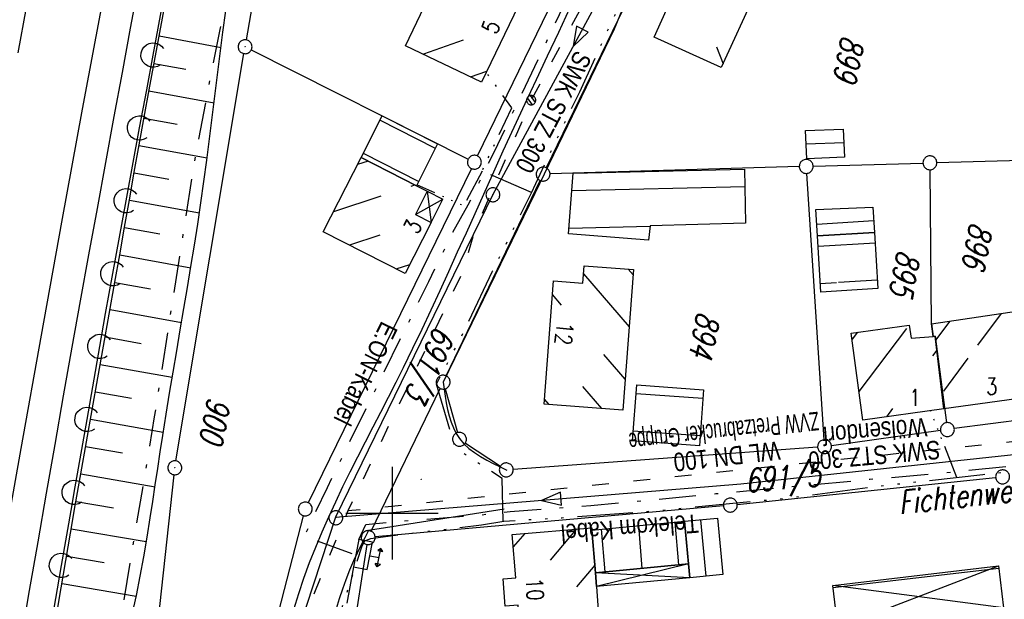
# Model space of a CAD drawing. Extents: x 510526 to 513920, y 467229 to 478797.
# Tile 306 of 467: x 512060 to 512166, y 474991 to 475053. Entities that reach past the tile are written whole.
import ezdxf
from ezdxf.enums import TextEntityAlignment as Align

# ---------------------------------------------------------------- set-up
doc = ezdxf.new("R2010")
doc.units = 0
doc.header["$LTSCALE"] = 10
doc.header["$MEASUREMENT"] = 0
for name, pattern in [('ACAD_ISO03W100', [30, 12, -18]), ('ACAD_ISO14W100', [25.5, 12, -3, 0.5, -3, 0.5, -3, 0.5, -3]), ('LT00', [0]), ('LT08', [0.42, 0.2, -0.1, 0.02, -0.1])]:
    doc.linetypes.add(name, pattern=pattern)
doc.layers.get('0').update_dxf_attribs({"linetype": 'LT00'})
for name, color, linetype in [('ABWASSERLTG', 24, 'LT00'), ('ABWASSERLTG_FLIEßPF', 26, 'Continuous'), ('ABWASSERLTG_TEXT', 26, 'Continuous'), ('DFK_AB_L', 21, 'LT00'), ('DFK_AB_P', 7, 'LT00'), ('DFK_BEB_SCHR', 254, 'LT00'), ('DFK_BEBAUUNG', 250, 'LT00'), ('DFK_BES-WEGE', 255, 'LT00'), ('DFK_FLUR_NR', 250, 'LT00'), ('DFK_GZPKT', 250, 'LT00'), ('DFK_KATASTER', 250, 'LT00'), ('DFK_TOPO-SYM', 252, 'LT00'), ('STROM_TEXT', 80, 'Continuous'), ('STROM_UNTER', 80, 'LT08'), ('TELEKOM', 210, 'ACAD_ISO14W100'), ('TELEKOM_TEXT', 210, 'Continuous'), ('V90_AFBR_BAB', 250, 'LT00'), ('V90_BOESCH', 250, 'LT00'), ('V90_BOSCHUNG', 250, 'LT00'), ('V90_KA_PRUF', 182, 'LT00'), ('V90_LAERM', 11, 'LT00'), ('V90_LD_MARK', 250, 'LT00'), ('V90_RASTER', 250, 'LT00'), ('V90_STROM', 80, 'LT00'), ('V90_W_HAUS', 130, 'LT00'), ('WASSERLTG', 130, 'ACAD_ISO03W100'), ('WASSERLTG_TEXT', 130, 'Continuous')]:
    doc.layers.add(name, color=color, linetype=linetype)
doc.styles.get("Standard").update_dxf_attribs({"font": 'romans.shx'})
doc.styles.add('Versorgungsltg', font='ARIAL.TTF', dxfattribs={"width": 0.8, "height": 2})

# ---------------------------------------------------------------- blocks, each defined once
blk = doc.blocks.new('SYMB7301')
at = {"color": 0, "linetype": 'ByBlock'}
for p, q in [((-0.128693, 0), (0, 0.128693)), ((0, -0.128693), (-0.128693, 0)), ((0, 0.128693), (0.128693, 0)), ((0.128693, 0), (0, -0.128693)), ((0.000059, -0.009738), (0.000059, 0.009897)), ((-0.00901, -0.004339), (-0.002225, -0.009749))]:
    blk.add_line(p, q, dxfattribs=at)
for points in [[(-0.002225, 0.009749), (-0.00901, 0.004339), (-0.00901, -0.004339)], [(0.01, 0), (0.006235, 0.007818), (-0.002225, 0.009749)], [(-0.002225, -0.009749), (0.006235, -0.007818), (0.01, 0)]]:
    blk.add_lwpolyline(points, dxfattribs=at)
blk = doc.blocks.new('SYMB7010')
at = {"color": 0, "linetype": 'ByBlock'}
for points in [[(-0.031408, 0.499213), (-0.093728, 0.49134), (-0.15457, 0.475719), (-0.212975, 0.452595), (-0.268021, 0.422333), (-0.31884, 0.385411), (-0.36463, 0.342411), (-0.40467, 0.29401), (-0.438329, 0.240973), (-0.465074, 0.184136), (-0.484486, 0.124395), (-0.496256, 0.062692), (-0.5002, 0)], [(-0.5002, 0), (-0.496256, -0.062692), (-0.484486, -0.124395), (-0.465075, -0.184136), (-0.438329, -0.240973), (-0.404671, -0.29401), (-0.36463, -0.342411), (-0.31884, -0.385411), (-0.268021, -0.422333), (-0.212975, -0.452595), (-0.154571, -0.475719), (-0.093728, -0.49134), (-0.031408, -0.499213), (0.031408, -0.499213)], [(0.5002, 0), (0.496256, 0.062692), (0.484485, 0.124395), (0.465074, 0.184136), (0.438329, 0.240973), (0.40467, 0.29401), (0.36463, 0.342411), (0.31884, 0.385411), (0.268021, 0.422333), (0.212975, 0.452595), (0.15457, 0.475719), (0.093728, 0.49134), (0.031408, 0.499213), (-0.031408, 0.499213)], [(0.031408, -0.499213), (0.093728, -0.491341), (0.15457, -0.475719), (0.212975, -0.452595), (0.268021, -0.422333), (0.31884, -0.385411), (0.36463, -0.342411), (0.404671, -0.294011), (0.438329, -0.240974), (0.465075, -0.184136), (0.484486, -0.124395), (0.496256, -0.062692), (0.500201, 0)]]:
    blk.add_lwpolyline(points, dxfattribs=at)
blk = doc.blocks.new('SYMB0003')
at = {"color": 0, "linetype": 'ByBlock'}
for p, q in [((-0.015712, 0), (0.010166, 0.012015)), ((0, -0.021257), (-0.015712, 0)), ((0.010166, 0.012015), (0, -0.021257))]:
    blk.add_line(p, q, dxfattribs=at)
for points in [[(-0.031395, 0.499013), (-0.093691, 0.491144), (-0.154509, 0.475528), (-0.21289, 0.452414), (-0.267913, 0.422164), (-0.318712, 0.385257), (-0.364484, 0.342274), (-0.404509, 0.293893), (-0.438154, 0.240877), (-0.464888, 0.184062), (-0.484292, 0.124345), (-0.496058, 0.062667), (-0.5, 0)], [(-0.5, 0), (-0.496058, -0.062667), (-0.484292, -0.124345), (-0.464888, -0.184062), (-0.438154, -0.240877), (-0.404509, -0.293893), (-0.364485, -0.342274), (-0.318712, -0.385257), (-0.267914, -0.422164), (-0.21289, -0.452414), (-0.154509, -0.475529), (-0.093691, -0.491144), (-0.031395, -0.499014), (0.031395, -0.499014)], [(0.5, 0), (0.496057, 0.062667), (0.484292, 0.124345), (0.464888, 0.184062), (0.438153, 0.240877), (0.404509, 0.293893), (0.364484, 0.342274), (0.318712, 0.385257), (0.267913, 0.422164), (0.21289, 0.452414), (0.154509, 0.475528), (0.093691, 0.491144), (0.031395, 0.499013), (-0.031395, 0.499013)], [(0.031395, -0.499014), (0.093691, -0.491144), (0.154509, -0.475529), (0.21289, -0.452414), (0.267914, -0.422164), (0.318712, -0.385257), (0.364485, -0.342274), (0.404509, -0.293893), (0.438154, -0.240877), (0.464889, -0.184062), (0.484292, -0.124345), (0.496058, -0.062667), (0.5, 0)]]:
    blk.add_lwpolyline(points, dxfattribs=at)
blk = doc.blocks.new('SYMB0702')
at = {"color": 0, "linetype": 'ByBlock'}
for p, q in [((0.1, 0.175), (-0.1, 0.175)), ((0, 0.075), (0, 0.175)), ((0.071716, 0.203284), (0.071716, 0.146716))]:
    blk.add_line(p, q, dxfattribs=at)
for points in [[(-0.071716, 0.203284), (-0.1, 0.175), (-0.071716, 0.146716), (-0.071716, 0.203284)], [(0.071716, 0.203284), (0.1, 0.175), (0.071716, 0.146716)], [(0.15, 0.075), (-0.15, 0.075), (-0.15, -0.075), (0.15, -0.075), (0.15, 0.075)]]:
    blk.add_lwpolyline(points, dxfattribs=at)
blk = doc.blocks.new('SYMB1120')
at = {"color": 0, "linetype": 'ByBlock'}
for p, q in [((-0.465, -0.183), (0.183, 0.465)), ((-0.183, -0.465), (0.465, 0.183))]:
    blk.add_line(p, q, dxfattribs=at)
for points in [[(-0.031395, 0.499013, 0), (-0.093691, 0.491144, 0), (-0.154509, 0.475528, 0), (-0.21289, 0.452414, 0), (-0.267913, 0.422164, 0), (-0.318712, 0.385257, 0), (-0.364484, 0.342274, 0), (-0.404509, 0.293893, 0), (-0.438154, 0.240877, 0), (-0.464888, 0.184062, 0), (-0.484292, 0.124345, 0), (-0.496058, 0.062667, 0), (-0.5, 0, 0)], [(-0.5, 0, 0), (-0.496058, -0.062667, 0), (-0.484292, -0.124345, 0), (-0.464888, -0.184062, 0), (-0.438154, -0.240877, 0), (-0.404509, -0.293893, 0), (-0.364485, -0.342274, 0), (-0.318712, -0.385257, 0), (-0.267914, -0.422164, 0), (-0.21289, -0.452414, 0), (-0.154509, -0.475529, 0), (-0.093691, -0.491144, 0), (-0.031395, -0.499014, 0), (0.031395, -0.499014, 0)], [(0.5, 0, 0), (0.496057, 0.062667, 0), (0.484292, 0.124345, 0), (0.464888, 0.184062, 0), (0.438153, 0.240877, 0), (0.404509, 0.293893, 0), (0.364484, 0.342274, 0), (0.318712, 0.385257, 0), (0.267913, 0.422164, 0), (0.21289, 0.452414, 0), (0.154509, 0.475528, 0), (0.093691, 0.491144, 0), (0.031395, 0.499013, 0), (-0.031395, 0.499013, 0)], [(0.031395, -0.499014, 0), (0.093691, -0.491144, 0), (0.154509, -0.475529, 0), (0.21289, -0.452414, 0), (0.267914, -0.422164, 0), (0.318712, -0.385257, 0), (0.364485, -0.342274, 0), (0.404509, -0.293893, 0), (0.438154, -0.240877, 0), (0.464889, -0.184062, 0), (0.484292, -0.124345, 0), (0.496058, -0.062667, 0), (0.5, 0, 0)]]:
    blk.add_polyline3d(points, dxfattribs=at)
blk = doc.blocks.new('SYMB7122')
at = {"color": 0, "linetype": 'ByBlock'}
for points in [[(-0.109975, -0.002365), (-0.106745, 0.026562), (-0.096041, 0.053629), (-0.078613, 0.076941), (-0.055681, 0.094866), (-0.028851, 0.106149), (0, 0.11)], [(0, 0.11), (0.028851, 0.106149), (0.055681, 0.094866), (0.078613, 0.076941), (0.096041, 0.053629), (0.106745, 0.026562), (0.109975, -0.002365)], [(-0.075234, -0.080249), (-0.093647, -0.057708), (-0.105504, -0.031126), (-0.109975, -0.002365)], [(0.109975, -0.002365), (0.105504, -0.031126), (0.093647, -0.057708), (0.075234, -0.080249)]]:
    blk.add_lwpolyline(points, dxfattribs=at)
blk = doc.blocks.new('ABWASSER-FLIEßPF')
at = {"layer": 'ABWASSERLTG_FLIEßPF'}
for p, q in [((0, 0), (-0.211, 0.07)), ((-0.211, 0.07), (-0.211, -0.07)), ((-0.211, -0.07), (0, 0))]:
    blk.add_line(p, q, dxfattribs=at)

msp = doc.modelspace()

# ---------------------------------------------------------------- linework, layer by layer
at = {"layer": 'ABWASSERLTG', "flags": 128}
for points in [[(512145.63, 475103.89), (512130.18, 475070.06), (512110.89, 475034.41), (512093.89, 474999.56), (512088.34, 474982.69), (512088.78, 474966.09), (512096.36, 474941.03), (512121.78, 474895.77), (512133.06, 474863.16), (512129.65, 474861.85), (512128.79, 474861.13)], [(512093.89, 474999.56), (512137.68, 475003.15), (512178.88, 475007.58)]]:
    msp.add_lwpolyline(points, dxfattribs=at)
at = {"layer": 'DFK_AB_L'}
for p, q in [((512087.74, 475071.48), (512084.26, 475051.12)), ((512076.66, 475005.64), (512084.01, 475049.64)), ((512073.53, 474977.08), (512076.46, 475004.15))]:
    msp.add_line(p, q, dxfattribs=at)
at = {"layer": 'DFK_BEB_SCHR'}
for p, q in [((512107.69, 475051.08), (512103.39, 475049.56)), ((512135.06, 475050.37), (512135.76, 475048.53)), ((512108.49, 475047.13), (512110.25, 475047.75)), ((512104.68, 475039.39), (512098.7, 475042.45)), ((512144.72, 475039.88), (512148.8, 475040.04)), ((512096.9, 475038.88), (512102.88, 475035.83)), ((512097.42, 475038.02), (512096.27, 475037.65)), ((512102.07, 475035.33), (512102.45, 475035.46)), ((512138.11, 475035.26), (512119.42, 475034.8)), ((512093.71, 475032.6), (512098.84, 475034.28)), ((512119.1, 475030.79), (512127.89, 475031.01)), ((512152.03, 475031.56), (512145.89, 475031.18)), ((512098.68, 475030.02), (512095.41, 475028.95)), ((512152.17, 475029.18), (512146.03, 475028.81)), ((512100.46, 475026.39), (512101.92, 475026.87)), ((512120.68, 475025.85), (512125.61, 475020.11)), ((512126.04, 475025.76), (512125.52, 475026.36)), ((512146.26, 475024.82), (512148, 475024.93)), ((512148.23, 475024.94), (512152.4, 475025.19)), ((512118.32, 475022.47), (512117.34, 475023.61)), ((512163.29, 475018.15), (512165.83, 475021.58)), ((512160.24, 475020.75), (512158.7, 475018.67)), ((512150.28, 475019.54), (512149.7, 475018.78)), ((512150.46, 475013.15), (512155.59, 475019.94)), ((512125.18, 475014.47), (512122.88, 475017.15)), ((512158.83, 475017.59), (512158.38, 475016.99)), ((512159.61, 475013.17), (512162.25, 475016.74)), ((512120.58, 475013.69), (512122.63, 475011.3)), ((512133.58, 475012.37), (512126.36, 475012.9)), ((512116.99, 475011.73), (512116.47, 475012.33)), ((512154.07, 475011.3), (512153.4, 475010.41)), ((512126.06, 475008.91), (512133.28, 475008.38)), ((512130.98, 474994.42), (512130.6, 474999.03)), ((512133.92, 474993.19), (512133.35, 474999.29)), ((512117.11, 474994.91), (512119.97, 474998.29)), ((512123.01, 474993.67), (512122.63, 474998.28)), ((512126.62, 474998.66), (512127, 474994.04)), ((512114.34, 474997.82), (512113.09, 474996.35)), ((512121.91, 474994.39), (512119.92, 474992.03)), ((512165.53, 474994.04), (512147.63, 474991.92))]:
    msp.add_line(p, q, dxfattribs=at)
at = {"layer": 'DFK_BEBAUUNG'}
for p, q in [((512103.79, 475034.77), (512104.22, 475031.4)), ((512103.79, 475034.77), (512105.49, 475033.91)), ((512102.52, 475032.26), (512105.49, 475033.91)), ((512104.22, 475031.4), (512105.49, 475033.91)), ((512121.98, 474993.57), (512132.03, 474994.52)), ((512132.03, 474994.52), (512122.1, 474992.07)), ((512132.03, 474994.52), (512132.17, 474993.03)), ((512148.14, 474987.67), (512165.5, 474994.31)), ((512132.17, 474993.03), (512121.98, 474993.57)), ((512122.1, 474992.07), (512121.98, 474993.57)), ((512132.17, 474993.03), (512122.1, 474992.07)), ((512166.04, 474989.79), (512147.6, 474992.18))]:
    msp.add_line(p, q, dxfattribs=at)
for points in [[(512109.68, 475046.56, 0), (512101.44, 475050.49, 0), (512105.93, 475059.85, 0), (512114.16, 475055.9, 0), (512109.68, 475046.56, 0)], [(512128.31, 475051.41, 0), (512131.97, 475059.53, 0), (512134.16, 475058.54, 0), (512134.86, 475060.09, 0), (512138.41, 475058.48, 0), (512137.71, 475056.93, 0), (512139.25, 475056.23, 0), (512135.57, 475048.12, 0), (512128.31, 475051.41, 0)], [(512102.64, 475035.36, 0), (512096.66, 475038.41, 0), (512098.94, 475042.92, 0), (512104.93, 475039.88, 0), (512102.64, 475035.36, 0)], [(512144.66, 475041.33, 0), (512148.74, 475041.49, 0), (512148.87, 475038.44, 0), (512144.79, 475038.27, 0), (512144.66, 475041.33, 0)], [(512101.43, 475025.9, 0), (512092.58, 475030.39, 0), (512096.66, 475038.41, 0), (512102.64, 475035.36, 0), (512103.79, 475034.77, 0), (512102.52, 475032.26, 0), (512104.22, 475031.4, 0), (512101.43, 475025.9, 0)], [(512119.57, 475036.71, 0), (512138.07, 475037.16, 0), (512138.18, 475031.31, 0), (512127.89, 475031.05, 0), (512127.72, 475029.47, 0), (512119.05, 475030.17, 0), (512119.57, 475036.71, 0)], [(512152.1, 475030.33, 0), (512145.96, 475029.95, 0), (512145.79, 475032.79, 0), (512151.94, 475033.05, 0), (512152.1, 475030.33, 0)], [(512152.46, 475024.25, 0), (512146.32, 475023.88, 0), (512145.96, 475029.95, 0), (512152.1, 475030.33, 0), (512152.46, 475024.25, 0)], [(512116.43, 475011.77, 0), (512117.45, 475025.1, 0), (512120.61, 475024.86, 0), (512120.75, 475026.73, 0), (512126.08, 475026.32, 0), (512124.93, 475011.13, 0), (512116.43, 475011.77, 0)], [(512158.65, 475019.1, 0), (512158.45, 475019.07, 0), (512158.26, 475020.46, 0), (512170.11, 475022.21, 0), (512171.36, 475012.89, 0), (512159.61, 475011.27, 0), (512158.65, 475019.1, 0)], [(512159.61, 475011.27, 0), (512150.87, 475010.06, 0), (512149.61, 475019.45, 0), (512155.87, 475020.29, 0), (512156.06, 475018.9, 0), (512158.45, 475019.07, 0), (512158.65, 475019.1, 0), (512159.61, 475011.27, 0)], [(512133.2, 475007.27, 0), (512125.98, 475007.8, 0), (512126.43, 475013.87, 0), (512133.65, 475013.33, 0), (512133.2, 475007.27, 0)], [(512121.98, 474993.57, 0), (512121.6, 474998.18, 0), (512131.6, 474999.13, 0), (512132.03, 474994.52, 0), (512121.98, 474993.57, 0)], [(512132.03, 474994.52, 0), (512131.6, 474999.13, 0), (512135.14, 474999.46, 0), (512135.72, 474993.36, 0), (512132.17, 474993.03, 0), (512132.03, 474994.52, 0)], [(512112.98, 474997.71, 0), (512121.58, 474998.42, 0), (512121.6, 474998.18, 0), (512121.98, 474993.57, 0), (512122.1, 474992.07, 0), (512122.42, 474987.51, 0), (512113.87, 474986.93, 0), (512113.61, 474990.06, 0), (512112.24, 474989.95, 0), (512111.99, 474992.92, 0), (512113.37, 474993.03, 0), (512112.98, 474997.71, 0)], [(512166.04, 474989.79, 0), (512148.14, 474987.67, 0), (512147.6, 474992.18, 0), (512165.5, 474994.31, 0), (512166.04, 474989.79, 0)]]:
    msp.add_polyline3d(points, dxfattribs=at)
at = {"layer": 'DFK_KATASTER'}
for p, q in [((512130.72, 475066.36), (512116.65, 475037.3)), ((512109.23, 475038.58), (512118.08, 475056.78)), ((512084.8, 475050.04), (512108.23, 475038.25)), ((512108.57, 475037.24), (512090.96, 475001.12)), ((512143.99, 475037.43), (512117.07, 475036.64)), ((512145.49, 475037.47), (512157.35, 475037.82)), ((512158.85, 475037.86), (512167.98, 475038.13)), ((512146.67, 475007.93), (512144.79, 475036.7)), ((512158.26, 475020.46), (512158.11, 475037.09)), ((512105.85, 475014.83), (512116, 475035.94)), ((512158.26, 475020.46), (512158.45, 475019.07)), ((512158.45, 475019.07), (512158.65, 475019.1)), ((512158.65, 475019.1), (512159.89, 475009.77)), ((512097.76, 474998.04), (512105.2, 475013.47)), ((512105.74, 475013.43), (512107.08, 475008.7)), ((512176.98, 475011.28), (512160.73, 475009.13)), ((512159.25, 475008.93), (512147.46, 475007.28)), ((512107.92, 475007.57), (512111.71, 475005.08)), ((512145.97, 475007.13), (512113.09, 475004.72)), ((512137.29, 475000.95), (512165.2, 475003.84)), ((512135.79, 475000.8), (512098.18, 474997.43)), ((512084.76, 474977.6), (512090.44, 474999.72)), ((512094.69, 474979.88), (512097.31, 474996.62))]:
    msp.add_line(p, q, dxfattribs=at)
at = {"layer": 'STROM_UNTER', "ltscale": 2, "flags": 128}
for points in [[(512425.57, 476631.37), (512437.57, 476627.07), (512462.36, 476621.64), (512488.4, 476620.06), (512514.96, 476619.69), (512531.49, 476614.93), (512555.83, 476596.38), (512560.2, 476594.1), (512561.73, 476591.71), (512561.73, 476589.65), (512557.8, 476581.04), (512551.5, 476566.63), (512527.76, 476517.36), (512511.67, 476485.04), (512454.05, 476363.14), (512441.89, 476337.52), (512422.54, 476294.31), (512409.88, 476265.15), (512403.87, 476251.37), (512398.74, 476239.7), (512387.19, 476212.42), (512377.33, 476188.66), (512363.53, 476155.45), (512355.32, 476135.55), (512344.46, 476108.79), (512339.24, 476095.98), (512321.54, 476050.79), (512313.7, 476028.7), (512300.89, 475996.83), (512277.43, 475933.71), (512263.45, 475896.17), (512257.64, 475879.29), (512247.91, 475851.33), (512241.34, 475831.49), (512239.16, 475825.05), (512227.45, 475790.8), (512213.66, 475750.66), (512199.44, 475707.54), (512188.93, 475674.4), (512180.51, 475646.83), (512162.54, 475589.79), (512151.76, 475558.72), (512137.69, 475518.75), (512131.72, 475500.22), (512119.51, 475452.41), (512108.25, 475409.73), (512106.83, 475395.45), (512107.81, 475394.61), (512150.79, 475384.78), (512144.82, 475356.69), (512142.98, 475347.86), (512139.3, 475325.78), (512132.85, 475293.33), (512126.78, 475265.84), (512120.33, 475235.67), (512113.67, 475209.54), (512106.12, 475164.84), (512104.35, 475154.73), (512105.12, 475150.59), (512104.35, 475148.67), (512102.89, 475146.6), (512101.04, 475141.64), (512098.2, 475130.82), (512095.2, 475118.64), (512090.74, 475098.49), (512085.71, 475073.5), (512081.4, 475052.23), (512080.33, 475046.86), (512078.64, 475037.95), (512074.32, 475010.39), (512069.41, 474980.91), (512067.56, 474975.99), (512066.33, 474971.08), (512066.95, 474967.17), (512068.48, 474962.41), (512066.64, 474951.05), (512063.57, 474933.7), (512052.45, 474857.21), (512052.45, 474849.64), (512058.51, 474848.35), (512061.34, 474851.67), (512064.37, 474849.89), (512063.63, 474848.37), (512063.05, 474848.73)], [(512126.68, 475071.65), (512123.49, 475064.8), (512119.59, 475057.03), (512110.99, 475038.96), (512108.19, 475033.25), (512106.49, 475030.21), (512103.93, 475024.97), (512092.98, 475002.73), (512090.51, 474997.5), (512096.12, 474995.48)], [(512096.42, 474997.15), (512097.18, 474998.79), (512099.61, 474999.02), (512109.71, 474999.83), (512112.77, 475000.18), (512121.47, 475000.81), (512134.97, 475002.11), (512151.61, 475003.66), (512159.84, 475004.39), (512172.23, 475005.63), (512173, 475006.15), (512173.88, 475006.15), (512174.86, 475005.84), (512190.57, 475007.62), (512190.63, 475007.62)], [(512095.85, 474994.2), (512093.08, 474979.17), (512093.93, 474970.7), (512095.27, 474970.39), (512093.75, 474969.54), (512094.73, 474956.57), (512096.25, 474949.94), (512100.38, 474940.16), (512103.43, 474933.87), (512118.06, 474909.53), (512121.48, 474902.37), (512112.61, 474900.54)]]:
    msp.add_lwpolyline(points, dxfattribs=at)
at = {"layer": 'TELEKOM', "ltscale": 0.05, "flags": 128}
for points in [[(512112, 474999.13), (512111.9, 475003.74), (512106.87, 475006.99), (512104.8, 475013.94), (512107.44, 475018.96), (512110.87, 475026.14), (512115.05, 475034.61), (512120.27, 475045.52), (512123.73, 475053.05), (512127.35, 475060.35), (512130.34, 475066.54), (512133.75, 475066.39), (512137.81, 475065.94), (512141.22, 475065.57), (512148.51, 475064.34), (512154.75, 475063.29), (512159.39, 475062.51), (512164.85, 475061.64), (512172.55, 475060.4), (512171.63, 475054.12), (512173.88, 475053.51)], [(512158.09, 474834.44), (512154.27, 474837.27), (512150.05, 474841.61), (512147.48, 474844.99), (512145.5, 474847.81), (512142.67, 474852.72), (512140.93, 474856.04), (512139.63, 474859.18), (512136.33, 474865.62), (512133.72, 474870.99), (512132.01, 474876.25), (512127.74, 474888.89), (512124.79, 474898.45), (512122.81, 474903.36), (512120.99, 474907.14), (512119.41, 474909.47), (512114.07, 474917.69), (512110.4, 474923.35), (512106.3, 474929.72), (512105.09, 474931.87), (512102.94, 474936.07), (512100.1, 474942.38), (512097.58, 474948.67), (512096.32, 474952.32), (512095.74, 474954.41), (512095.01, 474958.45), (512093, 474967.19), (512092.18, 474969.87), (512090.9, 474978.56), (512093.06, 474984.49), (512094.84, 474990.53), (512096.78, 474996.48), (512097.08, 474997.01), (512097.73, 474997.25), (512101.21, 474997.72), (512109.67, 474998.74), (512112.09, 474999.15), (512118.34, 474999.5), (512129.26, 475000.33), (512142.62, 475001.63), (512153.12, 475002.99), (512163.8, 475004.17), (512181.06, 475006.06), (512189.73, 475006.83), (512198.37, 475007.48), (512204.58, 475008.19)]]:
    msp.add_lwpolyline(points, dxfattribs=at)
at = {"layer": 'TELEKOM', "ltscale": 0.04, "flags": 128}
msp.add_lwpolyline([(512115.07, 475034.64), (512109.73, 475036.94), (512112.93, 475043.79), (512110.19, 475047.62)], dxfattribs=at)
at = {"layer": 'TELEKOM', "ltscale": 0.03, "flags": 128}
for points in [[(512109.73, 475036.94), (512107.72, 475033.19), (512102.69, 475035.45)], [(512161.02, 475003.86), (512158.17, 475011.07)]]:
    msp.add_lwpolyline(points, dxfattribs=at)
at = {"layer": 'V90_AFBR_BAB'}
msp.add_line((512112.13, 475000.43), (512097.47, 474998.13), dxfattribs=at)
for points in [[(512059.63, 475049.73), (512060.53, 475054.62), (512061.44, 475059.51), (512062.36, 475064.39), (512063.27, 475069.28), (512064.79, 475077.27), (512066.32, 475085.25), (512067.86, 475093.24), (512069.01, 475099.15), (512070.17, 475105.05), (512071.34, 475110.96), (512072.51, 475116.86)], [(512083.53, 475113.62), (512082.63, 475109.1), (512081.73, 475104.59), (512080.84, 475100.07), (512079.95, 475095.55), (512079.06, 475091.03), (512076.7, 475078.84), (512074.39, 475066.65), (512073.5, 475061.89), (512072.61, 475057.13), (512071.73, 475052.37), (512070.85, 475047.61), (512069.97, 475042.85), (512069.05, 475037.87), (512068.14, 475032.89), (512067.23, 475027.9), (512066.32, 475022.92), (512065.43, 475017.93), (512064.49, 475012.68), (512063.57, 475007.42), (512062.65, 475002.17), (512061.73, 474996.91), (512060.82, 474991.65), (512059.79, 474985.69)], [(512148.34, 475112.04), (512148.05, 475110.47), (512147.7, 475108.92), (512147.31, 475107.42), (512146.85, 475105.93), (512146.35, 475104.46), (512145.81, 475102.99), (512145.24, 475101.54), (512144.63, 475100.09), (512144, 475098.64), (512143.35, 475097.21), (512142.69, 475095.77), (512142.02, 475094.34), (512141.35, 475092.91), (512140.68, 475091.48), (512140.02, 475090.05), (512139.39, 475088.62), (512131.89, 475071.54), (512123.98, 475052.28), (512115.42, 475034.51), (512105.52, 475014.14)], [(512089.4, 474989.6), (512089.92, 474991.31), (512090.49, 474992.99), (512091.1, 474994.66), (512091.76, 474996.32), (512092.45, 474997.97), (512093.17, 474999.61), (512093.92, 475001.24), (512094.7, 475002.87), (512095.49, 475004.48), (512096.31, 475006.1), (512097.13, 475007.71), (512097.96, 475009.31), (512098.79, 475010.92), (512099.61, 475012.53), (512100.44, 475014.14), (512101.25, 475015.75), (512102.26, 475017.81), (512103.26, 475019.88), (512104.24, 475021.96), (512105.2, 475024.04), (512106.15, 475026.12), (512107.09, 475028.21), (512108.03, 475030.29), (512108.97, 475032.38), (512109.9, 475034.47), (512110.85, 475036.55), (512112.02, 475039.12), (512113.21, 475041.69), (512114.4, 475044.26), (512115.6, 475046.83), (512116.81, 475049.39), (512118.01, 475051.96), (512119.22, 475054.53)], [(512105.52, 475014.14), (512105.62, 475013.39), (512105.73, 475012.65), (512105.85, 475011.92), (512105.99, 475011.2), (512106.17, 475010.51), (512106.38, 475009.84), (512106.63, 475009.21), (512106.93, 475008.61), (512107.3, 475008.06), (512107.77, 475007.5), (512108.3, 475007), (512108.9, 475006.54), (512109.55, 475006.12), (512110.23, 475005.72), (512110.94, 475005.35), (512111.68, 475004.99), (512112.42, 475004.64)], [(512097.47, 474998.13), (512097.05, 474997.32), (512096.63, 474996.5), (512096.22, 474995.68), (512095.83, 474994.84), (512095.4, 474993.83), (512095.01, 474992.81), (512094.64, 474991.78), (512094.3, 474990.73), (512093.98, 474989.68), (512093.67, 474988.62), (512093.37, 474987.55), (512093.07, 474986.49)]]:
    msp.add_lwpolyline(points, dxfattribs=at)
at = {"layer": 'V90_BOESCH'}
for points in [[(512063.77, 474988.96), (512064.28, 474991.92), (512064.78, 474994.89), (512065.29, 474997.85), (512065.79, 475000.81), (512066.39, 475004.26), (512067, 475007.71), (512067.61, 475011.16), (512068.23, 475014.6), (512068.85, 475018.05), (512069.46, 475021.5), (512070.07, 475024.95), (512070.6, 475027.92), (512071.12, 475030.89), (512071.64, 475033.86), (512072.16, 475036.82), (512072.69, 475039.79), (512073.22, 475042.76), (512073.76, 475045.73), (512074.33, 475048.82), (512074.91, 475051.91), (512075.5, 475055.01)], [(512071.95, 474989.04), (512072.39, 474991.12), (512072.8, 474993.21), (512073.18, 474995.3), (512073.54, 474997.39), (512073.88, 474999.49), (512074.16, 475001.27), (512074.43, 475003.05), (512074.69, 475004.83), (512074.96, 475006.61), (512075.23, 475008.39), (512075.6, 475010.68), (512075.97, 475012.96), (512076.35, 475015.24), (512076.74, 475017.53), (512077.13, 475019.81), (512077.52, 475022.09), (512077.9, 475024.37), (512078.28, 475026.65), (512078.65, 475028.94), (512079.01, 475031.22), (512079.35, 475033.51), (512079.68, 475035.81), (512079.99, 475038.12), (512080.29, 475040.42), (512080.58, 475042.73), (512080.87, 475045.04), (512081.16, 475047.34), (512081.45, 475049.65), (512081.74, 475051.96), (512082.05, 475054.26)]]:
    msp.add_lwpolyline(points, dxfattribs=at)
at = {"layer": 'V90_BOSCHUNG'}
for p, q in [((512074.84, 475051.54), (512081.53, 475050.28)), ((512074.29, 475048.58), (512077.72, 475047.94)), ((512073.74, 475045.62), (512080.78, 475044.33)), ((512073.2, 475042.66), (512076.81, 475042.01)), ((512072.67, 475039.71), (512080.03, 475038.39)), ((512072.15, 475036.75), (512075.89, 475036.08)), ((512071.63, 475033.8), (512079.19, 475032.44)), ((512071.11, 475030.84), (512074.92, 475030.16)), ((512070.59, 475027.89), (512078.26, 475026.51)), ((512070.07, 475024.93), (512073.92, 475024.24)), ((512069.55, 475021.98), (512077.26, 475020.59)), ((512069.02, 475019.03), (512072.89, 475018.33)), ((512068.49, 475016.07), (512076.26, 475014.68)), ((512067.96, 475013.12), (512071.86, 475012.42)), ((512067.44, 475010.17), (512075.29, 475008.76)), ((512066.91, 475007.2), (512070.88, 475006.5)), ((512066.39, 475004.23), (512074.4, 475002.85)), ((512065.87, 475001.27), (512069.91, 475000.58)), ((512065.36, 474998.31), (512073.46, 474996.93)), ((512064.86, 474995.35), (512068.9, 474994.66)), ((512064.36, 474992.4), (512072.37, 474991.03))]:
    msp.add_line(p, q, dxfattribs=at)
at = {"layer": 'V90_LAERM'}
for p, q in [((512074.2, 475049.48), (512075.67, 475057.34)), ((512071.3, 475033.74), (512072.74, 475041.61)), ((512069.86, 475025.87), (512071.3, 475033.74)), ((512067.06, 475010.12), (512068.45, 475018)), ((512065.68, 475002.24), (512067.06, 475010.12)), ((512062.94, 474986.48), (512064.3, 474994.36))]:
    msp.add_line(p, q, dxfattribs=at)
for points in [[(512072.74, 475041.61), (512073.5, 475045.73), (512074.2, 475049.48)], [(512068.45, 475018), (512069.07, 475021.56), (512069.86, 475025.87)], [(512064.3, 474994.36), (512065.44, 475000.89), (512065.68, 475002.24)]]:
    msp.add_lwpolyline(points, dxfattribs=at)
at = {"layer": 'V90_LD_MARK'}
msp.add_lwpolyline([(512081.45, 475120.98), (512077.61, 475101.67), (512073.85, 475082.33), (512070.16, 475062.99), (512066.54, 475043.63), (512064.31, 475031.42), (512062.1, 475019.21), (512059.91, 475006.99), (512057.76, 474994.77), (512055.64, 474982.55), (512053.54, 474970.31), (512051.46, 474958.08), (512049.41, 474945.84), (512047.39, 474933.6), (512045.39, 474921.35), (512043.41, 474909.1), (512041.46, 474896.85), (512039.52, 474884.59), (512037.61, 474872.33)], dxfattribs=at)
at = {"layer": 'V90_RASTER'}
for p, q in [((512100, 475005), (512100, 474995)), ((512095, 475000), (512105, 475000))]:
    msp.add_line(p, q, dxfattribs=at)
at = {"layer": 'WASSERLTG', "ltscale": 0.015, "flags": 128}
for points in [[(512143.49, 475102.97), (512142.55, 475100.51), (512128.11, 475069.63), (512125.77, 475064.96), (512120.49, 475054.72), (512115.03, 475044.61), (512108.93, 475030.53), (512107.56, 475025.92), (512095.23, 475000.24), (512089.11, 474985.34), (512088.05, 474982.33), (512087.3, 474979.06), (512088.27, 474968.5), (512088.58, 474965.7), (512088.67, 474961.76), (512089.69, 474954.7), (512094.39, 474941.54), (512095.8, 474939.68), (512109.32, 474912.06), (512116.95, 474897.16), (512123.78, 474882.08), (512132.42, 474863.41), (512139.3, 474851.62), (512145.95, 474840.12), (512147.72, 474836.09), (512147.99, 474828.79), (512147.99, 474803.74), (512147.15, 474795.61), (512145.33, 474786.27), (512142.58, 474772.91), (512139.77, 474764.62), (512137.9, 474758.96), (512124.62, 474727.75), (512111.55, 474700.03), (512103.45, 474682.99), (512098.26, 474669.92), (512091.41, 474646.56), (512088.4, 474636.71), (512078.08, 474591.62), (512075.99, 474583.84), (512074.22, 474580.88), (512113.07, 474571.93)], [(512143.49, 475102.97), (512142.55, 475100.51), (512128.11, 475069.63), (512125.77, 475064.96), (512120.49, 475054.72), (512115.03, 475044.61), (512108.93, 475030.53), (512107.56, 475025.92), (512095.23, 475000.24), (512089.11, 474985.34), (512088.05, 474982.33), (512087.3, 474979.06), (512088.27, 474968.5), (512088.58, 474965.7), (512088.67, 474961.76), (512089.69, 474954.7), (512094.39, 474941.54), (512095.8, 474939.68), (512109.32, 474912.06), (512116.95, 474897.16), (512123.78, 474882.08), (512132.42, 474863.41), (512139.3, 474851.62), (512145.95, 474840.12), (512147.72, 474836.09), (512147.99, 474828.79), (512147.99, 474803.74), (512147.15, 474795.61), (512145.33, 474786.27), (512142.58, 474772.91), (512139.77, 474764.62), (512137.9, 474758.96), (512124.62, 474727.75), (512111.55, 474700.03), (512103.45, 474682.99), (512098.26, 474669.92), (512091.41, 474646.56), (512088.4, 474636.71), (512078.08, 474591.62), (512075.99, 474583.84), (512074.22, 474580.88), (512113.07, 474571.93)], [(512190.44, 475010.98), (512167.52, 475007.76), (512095.23, 475000.24)], [(512190.44, 475010.98), (512167.52, 475007.76), (512095.23, 475000.24)]]:
    msp.add_lwpolyline(points, dxfattribs=at)

# ---------------------------------------------------------------- block references
at = {"layer": 'ABWASSERLTG_FLIEßPF', "yscale": 10, "zscale": 10}
for p, xscale, rotation in [((512119.55, 475050.42), 10.00000000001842, 241.5753653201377), ((512116.15, 475001.38), 9.999999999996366, 184.6903599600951)]:
    msp.add_blockref('ABWASSER-FLIEßPF', p, dxfattribs=dict(at, xscale=xscale, rotation=rotation))
at = {"layer": 'DFK_AB_P', "xscale": 1.499999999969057, "yscale": 1.5, "zscale": 1.5, "rotation": 251.2881100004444}
for p in [(512084.13, 475050.38), (512076.54, 475004.9)]:
    msp.add_blockref('SYMB0003', p, dxfattribs=at)
at = {"layer": 'DFK_GZPKT', "xscale": 1.499999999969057, "yscale": 1.5, "zscale": 1.5, "rotation": 251.2881100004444}
for p in [(512108.9, 475037.91), (512144.74, 475037.45), (512158.1, 475037.84), (512116.32, 475036.62), (512105.53, 475014.15), (512159.99, 475009.03), (512107.29, 475007.98), (512146.72, 475007.18), (512112.34, 475004.67), (512165.95, 475003.92), (512090.63, 475000.45), (512136.54, 475000.87), (512097.43, 474997.36)]:
    msp.add_blockref('SYMB7010', p, dxfattribs=at)
at = {"layer": 'DFK_TOPO-SYM', "xscale": 0.1, "yscale": 0.1, "zscale": 0.1, "rotation": 359.99968}
msp.add_blockref('SYMB7301', (512103.16, 475003.66), dxfattribs=at)
at = {"layer": 'V90_KA_PRUF', "xscale": 1.500000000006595, "yscale": 1.500000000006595, "zscale": 1.5, "rotation": 259.0065042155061}
for p in [(512110.9, 475034.39), (512093.93, 474999.5)]:
    msp.add_blockref('SYMB0003', p, dxfattribs=at)
at = {"layer": 'V90_LAERM', "yscale": 12.00000000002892, "zscale": 12}
for p, xscale, rotation in [((512074.2, 475049.48), 11.9999999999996, 79.4016642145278), ((512072.74, 475041.61), 11.99999999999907, 79.63248421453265), ((512071.3, 475033.74), 11.99999999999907, 79.63248421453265), ((512069.86, 475025.87), 11.99999999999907, 79.63248421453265), ((512068.45, 475018), 11.9999999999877, 80.02422421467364), ((512067.06, 475010.12), 11.9999999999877, 80.02422421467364), ((512065.68, 475002.24), 11.9999999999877, 80.02422421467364), ((512064.3, 474994.36), 12.00000000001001, 80.15707421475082)]:
    msp.add_blockref('SYMB7122', p, dxfattribs=dict(at, xscale=xscale, rotation=rotation))
at = {"layer": 'V90_STROM', "xscale": 9.999999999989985, "yscale": 9.999999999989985, "zscale": 10, "rotation": 259.0065042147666}
msp.add_blockref('SYMB0702', (512096.88, 474995.53), dxfattribs=at)
at = {"layer": 'V90_W_HAUS', "rotation": 259.0065042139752}
msp.add_blockref('SYMB1120', (512115.03, 475044.61), dxfattribs=at)

# ---------------------------------------------------------------- texts
at = {"layer": 'ABWASSERLTG_TEXT', "style": 'Versorgungsltg', "width": 0.8}
for s, rotation, p in [('SWK STZ 300', 242.395, (512116.55, 475043.78)), ('Wölsendorf', 185, (512152.06, 475009.81)), ('SWK STZ 300', 185, (512152.01, 475007.24))]:
    msp.add_text(s, height=2, rotation=rotation, dxfattribs=at).set_placement(p, align=Align.CENTER)
at = {"layer": 'DFK_BEBAUUNG', "width": 0.8}
for s, rotation, p in [('5', 68.6925, (512111.29, 475051.61)), ('3', 63.9134, (512102.77, 475030.02)), ('12', -96.0115, (512117.83, 475020.71)), ('3', 1.9675, (512164.19, 475012.78)), ('1', -0.0003, (512155.87, 475011.59)), ('10', -86.985, (512114.46, 474992.97))]:
    msp.add_text(s, height=1.8, rotation=rotation, dxfattribs=at).set_placement(p)
at = {"layer": 'DFK_BES-WEGE', "oblique": 13.754, "width": 0.75}
msp.add_text('Fichtenweg', height=2.5, rotation=6.3409, dxfattribs=at).set_placement((512154.86, 474999.88))
at = {"layer": 'DFK_FLUR_NR', "oblique": 13.754, "width": 0.75}
for s, rotation, p in [('899', 259.0065, (512148.59, 475051.68)), ('896', 259.0065, (512162.47, 475031.5)), ('895', 259.0065, (512154.64, 475028.51)), ('894', 259.0065, (512133.01, 475021.85)), ('691/3', 246.3601, (512104.65, 475020.36)), ('900', 259.0065, (512080.14, 475012.63)), ('691/5', 5.0011, (512138.22, 475002.24))]:
    msp.add_text(s, height=2.5, rotation=rotation, dxfattribs=at).set_placement(p)
at = {"layer": 'STROM_TEXT', "style": 'Versorgungsltg', "width": 0.8}
msp.add_text('E.ON-Kabel', height=2, rotation=243.8247, dxfattribs=at).set_placement((512096.26, 475015.5), align=Align.CENTER)
at = {"layer": 'TELEKOM_TEXT', "style": 'Versorgungsltg', "width": 0.8}
msp.add_text('Telekom Kabel', height=2, rotation=184.3279, dxfattribs=at).set_placement((512125.6, 474999.33), align=Align.CENTER)
at = {"layer": 'WASSERLTG_TEXT', "style": 'Versorgungsltg'}
for s, width, p in [('ZVW Pretzabrucker Gruppe', 0.6, (512135.73, 475009.8)), ('WL DN 100', 0.8, (512136.05, 475007.12))]:
    msp.add_text(s, height=2, rotation=186.496, dxfattribs=dict(at, width=width)).set_placement(p, align=Align.CENTER)

doc.saveas('drawing.dxf')
